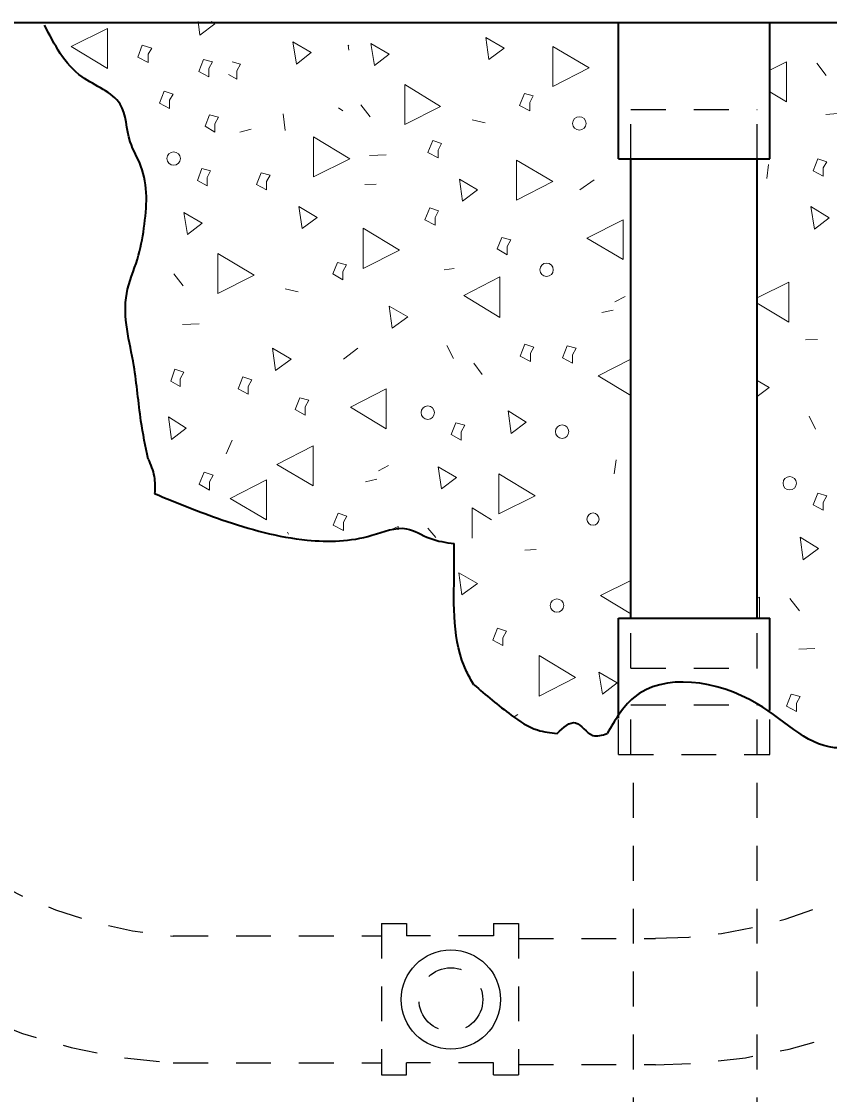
# Model space of a CAD drawing. Extents: x 312583 to 312854, y 144419 to 144597.
# Drawn here: x 312679.38 to 312689.79, y 144530.8 to 144544.62 of the extents above; entities that cross this region are included whole.
import ezdxf

# ---------------------------------------------------------------- set-up
doc = ezdxf.new("R2010")
doc.units = 0
doc.header["$LTSCALE"] = 0.3
doc.linetypes.add('SHORT_DASHED', pattern=[2.7, 1.5, -1.2])
doc.layers.add('1', color=7, linetype='Continuous', lineweight=25)
doc.layers.add('2', color=7, linetype='Continuous', lineweight=13)

msp = doc.modelspace()

# ---------------------------------------------------------------- linework, layer by layer
at = {"layer": '1', "lineweight": 40}
for p, q in [((312656.9791, 144544.5999), (312705.5321, 144544.5999)), ((312687.0707, 144542.8443), (312687.0707, 144544.5999)), ((312689.0181, 144542.8443), (312689.0181, 144544.5999)), ((312687.0707, 144542.8443), (312689.0181, 144542.8443)), ((312687.2317, 144536.9333), (312687.2317, 144542.8443)), ((312688.8571, 144536.9333), (312688.8571, 144542.8443)), ((312687.0707, 144536.9333), (312689.0181, 144536.9333)), ((312687.0707, 144535.6453), (312687.0707, 144536.9333)), ((312689.0181, 144535.7449), (312689.0181, 144536.9333))]:
    msp.add_line(p, q, dxfattribs=at)
at = {"layer": '1', "linetype": 'SHORT_DASHED'}
for p, q in [((312687.2317, 144543.4806), (312688.8571, 144543.4806)), ((312687.2317, 144542.8443), (312687.2317, 144543.4806)), ((312688.8571, 144542.8443), (312688.8571, 144543.4806)), ((312687.2317, 144536.2893), (312687.2317, 144536.9333)), ((312688.8571, 144536.2893), (312688.8571, 144536.9333)), ((312687.2317, 144536.2893), (312688.8571, 144536.2893)), ((312687.2317, 144535.8139), (312688.8571, 144535.8139)), ((312687.2317, 144535.1776), (312687.2317, 144535.8139)), ((312688.8571, 144535.1776), (312688.8571, 144535.8139)), ((312689.0181, 144535.1776), (312689.0181, 144535.7449)), ((312687.0707, 144535.1776), (312687.0707, 144535.6453)), ((312687.0707, 144535.1776), (312689.0181, 144535.1776)), ((312687.2624, 144523.8309), (312687.2624, 144535.1776)), ((312688.8571, 144523.8309), (312688.8571, 144535.1776)), ((312684.0194, 144533.0003), (312684.0194, 144531.0529)), ((312684.0194, 144533.0003), (312684.3414, 144533.0003)), ((312684.3414, 144533.0003), (312684.3414, 144532.8393)), ((312685.4607, 144533.0003), (312685.4607, 144532.8393)), ((312685.4607, 144533.0003), (312685.7827, 144533.0003)), ((312685.7827, 144533.0003), (312685.7827, 144531.0529)), ((312681.3361, 144532.8393), (312684.0194, 144532.8393)), ((312685.4607, 144532.8393), (312684.3414, 144532.8393)), ((312685.7827, 144532.8086), (312687.5461, 144532.8086)), ((312681.3361, 144531.2063), (312684.0194, 144531.2063)), ((312684.3414, 144531.0529), (312684.3414, 144531.2063)), ((312685.4607, 144531.2063), (312684.3414, 144531.2063)), ((312685.4607, 144531.0529), (312685.4607, 144531.2063)), ((312685.7827, 144531.1833), (312687.5461, 144531.1833)), ((312684.0194, 144531.0529), (312684.3414, 144531.0529)), ((312685.4607, 144531.0529), (312685.7827, 144531.0529))]:
    msp.add_line(p, q, dxfattribs=at)
at = {"layer": '1'}
msp.add_circle((312684.9126, 144532.0202), 0.6389, dxfattribs=at)
at = {"layer": '1', "linetype": 'SHORT_DASHED'}
msp.add_circle((312684.9126, 144532.0202), 0.4108, dxfattribs=at)
for centre, radius, start, end in [((312681.8142, 144538.5686), 5.75, 184.14986, 265.21724), ((312681.7871, 144538.5684), 7.3792, 186.13, 266.47596), ((312687.548, 144538.5599), 5.75, 270, 336.76867), ((312687.548, 144538.5599), 7.3792, 270, 340.7336)]:
    msp.add_arc(centre, radius, start, end, dxfattribs=at)
at = {"layer": '1', "lineweight": 40}
for points in [[(312681.0141, 144538.9803), (312680.9221, 144539.4709), (312680.8301, 144540.1839), (312680.7381, 144541.1116), (312680.8761, 144541.5563), (312680.9604, 144541.9549), (312680.9221, 144542.7523), (312680.7841, 144543.0666), (312680.6537, 144543.5496), (312680.1631, 144543.9023), (312679.6801, 144544.5693)], [(312699.3604, 144544.5999), (312699.8664, 144543.7259), (312700.4721, 144542.8443), (312700.1194, 144541.7709), (312699.5521, 144541.3263), (312699.2991, 144540.4139), (312699.1764, 144538.1983), (312698.6397, 144537.1249), (312698.4787, 144536.9409), (312697.5664, 144536.1513), (312697.0067, 144536.3813), (312696.1404, 144536.2739), (312695.3737, 144536.3429), (312694.5151, 144536.1283), (312693.4571, 144536.0899), (312692.8284, 144536.2893), (312692.1001, 144535.9903), (312692.0081, 144535.8983), (312691.3027, 144536.0056), (312690.2064, 144535.3309), (312689.9227, 144535.2619), (312688.8571, 144535.8293), (312687.2624, 144535.9059), (312686.9251, 144535.4459)], [(312681.0141, 144538.9803), (312681.0907, 144538.7579), (312681.0984, 144538.5356)], [(312681.0984, 144538.5356), (312681.9647, 144538.1983), (312683.0611, 144537.9376), (312683.8967, 144537.9989), (312684.3414, 144538.0833), (312684.6404, 144537.9606), (312684.9547, 144537.8916)], [(312685.2077, 144536.0746), (312685.1157, 144536.2433), (312684.9547, 144537.5389), (312684.9547, 144537.8916)], [(312685.2077, 144536.0746), (312685.6907, 144535.6836), (312686.0281, 144535.4919), (312686.2811, 144535.4459)], [(312686.2811, 144535.4459), (312686.5187, 144535.5839), (312686.7411, 144535.4229), (312686.9251, 144535.4459)]]:
    msp.add_spline(points, degree=3, dxfattribs=at)
at = {"layer": '2'}
for p, q in [((312681.6581, 144544.6153), (312681.6811, 144544.4389)), ((312689.6237, 144544.0786), (312689.7464, 144543.9176)), ((312689.0181, 144543.7106), (312689.2327, 144543.5803)), ((312683.5211, 144543.4653), (312683.4674, 144543.5036)), ((312683.7511, 144543.5419), (312683.8737, 144543.3886)), ((312689.7387, 144543.4193), (312689.9457, 144543.4346)), ((312682.7544, 144543.4269), (312682.7774, 144543.2123)), ((312685.1847, 144543.3503), (312685.3534, 144543.3119)), ((312682.1947, 144543.1893), (312682.3404, 144543.2276)), ((312683.8661, 144542.8903), (312684.0807, 144542.8979)), ((312688.9797, 144542.5913), (312689.0027, 144542.7753)), ((312683.8047, 144542.5146), (312683.9504, 144542.5223)), ((312686.7564, 144542.5759), (312686.5724, 144542.4456)), ((312681.3437, 144541.3646), (312681.4664, 144541.2113)), ((312684.8244, 144541.4183), (312684.9547, 144541.4336)), ((312682.7774, 144541.1729), (312682.9461, 144541.1346)), ((312687.0247, 144541.0043), (312687.1551, 144541.0733)), ((312688.8571, 144540.9889), (312689.2634, 144540.7436)), ((312686.8561, 144540.8663), (312687.0017, 144540.8969)), ((312681.4587, 144540.7129), (312681.6734, 144540.7206)), ((312683.7127, 144540.4063), (312683.5287, 144540.2683)), ((312684.8627, 144540.4446), (312684.9471, 144540.2759)), ((312689.4781, 144540.5136), (312689.6314, 144540.5213)), ((312685.2077, 144540.2146), (312685.3151, 144540.0689)), ((312689.5241, 144539.5323), (312689.6084, 144539.3636)), ((312682.0951, 144539.2256), (312682.0184, 144539.0493)), ((312683.9811, 144538.8269), (312684.1114, 144538.8959)), ((312687.0171, 144538.7886), (312687.0401, 144538.9726)), ((312683.8124, 144538.6889), (312683.9581, 144538.7196)), ((312685.1847, 144538.3516), (312685.1847, 144537.9606)), ((312685.4377, 144538.1983), (312685.1847, 144538.3516)), ((312684.6174, 144538.0909), (312684.7171, 144537.9683)), ((312682.8081, 144538.0373), (312682.8234, 144538.0143)), ((312685.8671, 144537.8073), (312686.0127, 144537.8149)), ((312689.2787, 144537.1863), (312689.4014, 144537.0253)), ((312689.3937, 144536.5346), (312689.6007, 144536.5423)), ((312685.7751, 144535.6913), (312685.7291, 144535.6606))]:
    msp.add_line(p, q, dxfattribs=at)
for points in [[(312681.6811, 144544.4389), (312681.8727, 144544.5846), (312681.8267, 144544.6153)], [(312683.5977, 144544.3009), (312683.5901, 144544.3086), (312683.5977, 144544.2473)], [(312682.1564, 144543.9789), (312682.2024, 144544.0633), (312682.0951, 144544.0939)], [(312689.2327, 144543.5803), (312689.2327, 144544.0939), (312689.0181, 144543.9866)], [(312682.0491, 144543.9329), (312682.1564, 144543.8716), (312682.1564, 144543.9789)], [(312689.2634, 144540.7436), (312689.2634, 144541.2573), (312688.8571, 144541.0579)], [(312687.2317, 144540.2683), (312686.8101, 144540.0536), (312687.2317, 144539.8006)], [(312688.8571, 144539.7853), (312689.0104, 144539.9003), (312688.8571, 144539.9923)], [(312684.2341, 144538.0679), (312684.2341, 144538.1139), (312684.1191, 144538.0603)], [(312687.2317, 144537.4163), (312686.8407, 144537.2246), (312687.2317, 144536.9869)], [(312688.8877, 144536.9333), (312688.8877, 144537.2016), (312688.8571, 144537.1863)]]:
    msp.add_lwpolyline(points, dxfattribs=at)
for points in [[(312680.4927, 144544.0096), (312680.4927, 144544.5233), (312680.0251, 144544.2933)], [(312685.3994, 144544.1246), (312685.5987, 144544.2703), (312685.3611, 144544.4083)], [(312681.0141, 144544.1936), (312681.0601, 144544.2703), (312680.9374, 144544.3086), (312680.8837, 144544.1553), (312681.0141, 144544.0863)], [(312682.9231, 144544.0633), (312683.1147, 144544.2166), (312682.8771, 144544.3546)], [(312683.9274, 144544.0479), (312684.1191, 144544.1936), (312683.8814, 144544.3316)], [(312686.2274, 144544.2933), (312686.2274, 144543.7796), (312686.6951, 144544.0173)], [(312681.7961, 144544.0096), (312681.8421, 144544.0939), (312681.7271, 144544.1246), (312681.6657, 144543.9713), (312681.7961, 144543.9023)], [(312681.2901, 144543.6033), (312681.3361, 144543.6799), (312681.2211, 144543.7183), (312681.1597, 144543.5649), (312681.2901, 144543.4959)], [(312684.3184, 144543.8026), (312684.3184, 144543.2889), (312684.7784, 144543.5189)], [(312685.9284, 144543.5726), (312685.9744, 144543.6569), (312685.8594, 144543.6876), (312685.7981, 144543.5343), (312685.9284, 144543.4653)], [(312681.8727, 144543.2966), (312681.9187, 144543.3809), (312681.8037, 144543.4116), (312681.7501, 144543.2659), (312681.8727, 144543.1893)], [(312683.1454, 144543.1279), (312683.1454, 144542.6143), (312683.6131, 144542.8443)], [(312684.7477, 144542.9593), (312684.7937, 144543.0436), (312684.6787, 144543.0819), (312684.6174, 144542.9286), (312684.7477, 144542.8596)], [(312685.7597, 144542.8289), (312685.7597, 144542.3153), (312686.2274, 144542.5529)], [(312689.7081, 144542.7293), (312689.7541, 144542.8059), (312689.6391, 144542.8443), (312689.5777, 144542.6909), (312689.7081, 144542.6219)], [(312681.7731, 144542.6066), (312681.8191, 144542.6909), (312681.7041, 144542.7216), (312681.6504, 144542.5683), (312681.7731, 144542.4993)], [(312682.5397, 144542.5529), (312682.5857, 144542.6373), (312682.4707, 144542.6679), (312682.4094, 144542.5146), (312682.5397, 144542.4456)], [(312685.0621, 144542.2999), (312685.2537, 144542.4456), (312685.0237, 144542.5836)], [(312682.9997, 144541.9473), (312683.1914, 144542.0929), (312682.9537, 144542.2309)], [(312684.7094, 144542.0929), (312684.7554, 144542.1773), (312684.6404, 144542.2156), (312684.5791, 144542.0623), (312684.7094, 144541.9933)], [(312689.5931, 144541.9396), (312689.7847, 144542.0853), (312689.5471, 144542.2309)], [(312681.5201, 144541.8706), (312681.7117, 144542.0163), (312681.4741, 144542.1543)], [(312687.1321, 144541.5486), (312687.1321, 144542.0623), (312686.6644, 144541.8246)], [(312683.7817, 144541.9549), (312683.7817, 144541.4336), (312684.2494, 144541.6713)], [(312685.6371, 144541.7173), (312685.6831, 144541.8016), (312685.5681, 144541.8323), (312685.5067, 144541.6866), (312685.6371, 144541.6099)], [(312681.9111, 144541.6253), (312681.9111, 144541.1116), (312682.3787, 144541.3493)], [(312683.5211, 144541.3953), (312683.5671, 144541.4796), (312683.4521, 144541.5103), (312683.3907, 144541.3646), (312683.5211, 144541.2879)], [(312685.5451, 144540.8049), (312685.5451, 144541.3263), (312685.0774, 144541.0886)], [(312684.1574, 144540.6669), (312684.3567, 144540.8126), (312684.1191, 144540.9506)], [(312682.6547, 144540.1226), (312682.8541, 144540.2683), (312682.6164, 144540.4063)], [(312685.9361, 144540.3449), (312685.9821, 144540.4216), (312685.8671, 144540.4599), (312685.8057, 144540.3066), (312685.9361, 144540.2376)], [(312686.4804, 144540.3219), (312686.5264, 144540.4063), (312686.4114, 144540.4369), (312686.3501, 144540.2836), (312686.4804, 144540.2146)], [(312681.4281, 144540.0153), (312681.4741, 144540.0996), (312681.3591, 144540.1379), (312681.3054, 144539.9846), (312681.4281, 144539.9156)], [(312682.3021, 144539.9156), (312682.3481, 144539.9999), (312682.2331, 144540.0383), (312682.1717, 144539.8849), (312682.3021, 144539.8159)], [(312684.0807, 144539.3713), (312684.0807, 144539.8849), (312683.6207, 144539.6473)], [(312683.0381, 144539.6549), (312683.0841, 144539.7393), (312682.9691, 144539.7699), (312682.9077, 144539.6166), (312683.0381, 144539.5476)], [(312685.6907, 144539.3099), (312685.8824, 144539.4556), (312685.6524, 144539.6013)], [(312681.3131, 144539.2333), (312681.5047, 144539.3789), (312681.2747, 144539.5246)], [(312685.0467, 144539.3329), (312685.0927, 144539.4173), (312684.9777, 144539.4479), (312684.9164, 144539.2946), (312685.0467, 144539.2256)], [(312683.1377, 144538.6353), (312683.1377, 144539.1489), (312682.6701, 144538.9113)], [(312684.7937, 144538.5969), (312684.9854, 144538.7426), (312684.7477, 144538.8806)], [(312681.8037, 144538.6889), (312681.8497, 144538.7733), (312681.7347, 144538.8116), (312681.6734, 144538.6583), (312681.8037, 144538.5816)], [(312685.5297, 144538.7886), (312685.5297, 144538.2749), (312685.9974, 144538.5049)], [(312682.5397, 144538.1983), (312682.5397, 144538.7119), (312682.0721, 144538.4743)], [(312689.7081, 144538.4206), (312689.7541, 144538.5049), (312689.6391, 144538.5433), (312689.5777, 144538.3899), (312689.7081, 144538.3209)], [(312683.5287, 144538.1676), (312683.5747, 144538.2443), (312683.4597, 144538.2826), (312683.3984, 144538.1293), (312683.5287, 144538.0603)], [(312689.4474, 144537.6846), (312689.6467, 144537.8303), (312689.4091, 144537.9759)], [(312685.0544, 144537.2323), (312685.2537, 144537.3779), (312685.0161, 144537.5159)], [(312685.5834, 144536.6803), (312685.6294, 144536.7646), (312685.5144, 144536.8029), (312685.4531, 144536.6496), (312685.5834, 144536.5806)], [(312686.0511, 144536.4503), (312686.0511, 144535.9289), (312686.5187, 144536.1666)], [(312686.8637, 144535.9519), (312687.0554, 144536.0976), (312686.8177, 144536.2356)], [(312689.3631, 144535.8369), (312689.4091, 144535.9213), (312689.2941, 144535.9519), (312689.2327, 144535.7986), (312689.3631, 144535.7296)]]:
    msp.add_lwpolyline(points, close=True, dxfattribs=at)
for centre, radius in [((312686.5668, 144543.3026), 0.0865), ((312681.3431, 144542.8504), 0.0865), ((312686.1451, 144541.4179), 0.0865), ((312684.6156, 144539.5779), 0.0865), ((312686.3451, 144539.3338), 0.0865), ((312689.2758, 144538.6689), 0.0865), ((312686.743, 144538.2079), 0.0784), ((312686.2787, 144537.0945), 0.0865)]:
    msp.add_circle(centre, radius, dxfattribs=at)

doc.saveas('drawing.dxf')
